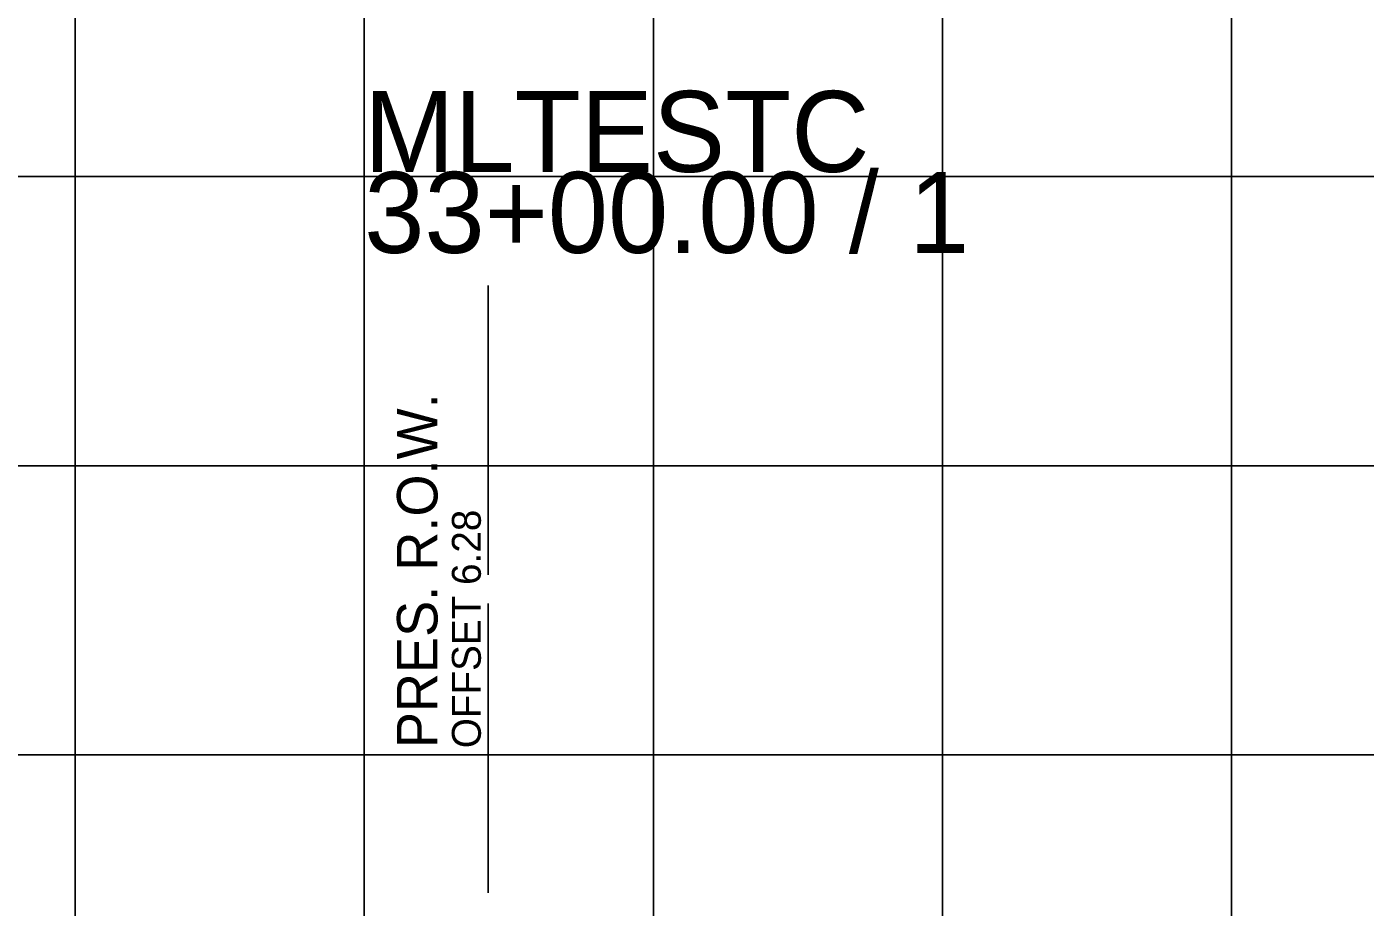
# Model space of a CAD drawing. Extents: x 1131015 to 1136271, y 133453 to 174329.
# Drawn here: x 1132318.78 to 1132365.08, y 165693.39 to 165723.84 of the extents above; entities that cross this region are included whole.
import ezdxf

# ---------------------------------------------------------------- set-up
doc = ezdxf.new("R2010")
doc.units = 0
for name, color, linetype in [('DESIGN - SHEET - Light Grid', 7, 'Continuous'), ('DESIGN - SHEET - Linework', 7, 'Continuous'), ('SURVEY - PROPERTY - ROW Lines', 7, 'Continuous'), ('SURVEY - PROPERTY - ROW Lines Text', 7, 'Continuous')]:
    doc.layers.add(name, color=color, linetype=linetype)

msp = doc.modelspace()

# ---------------------------------------------------------------- linework, layer by layer
at = {"layer": 'DESIGN - SHEET - Light Grid'}
msp.add_line((1132340.456, 165667.655), (1132340.456, 165718.816), dxfattribs=at)
at = {"layer": 'DESIGN - SHEET - Linework'}
for p, q in [((1132320.456, 165618.655), (1132320.456, 165828.655)), ((1132330.456, 165618.655), (1132330.456, 165828.655)), ((1132340.456, 165618.655), (1132340.456, 165828.655)), ((1132350.456, 165618.655), (1132350.456, 165828.655)), ((1132360.456, 165618.655), (1132360.456, 165828.655)), ((1132190.456, 165718.655), (1132490.456, 165718.655)), ((1132190.456, 165708.655), (1132490.456, 165708.655)), ((1132190.456, 165698.655), (1132490.456, 165698.655))]:
    msp.add_line(p, q, dxfattribs=at)
at = {"layer": 'SURVEY - PROPERTY - ROW Lines'}
for p, q in [((1132334.738, 165704.886), (1132334.738, 165714.886)), ((1132334.738, 165693.886), (1132334.738, 165703.886))]:
    msp.add_line(p, q, dxfattribs=at)

# ---------------------------------------------------------------- texts
at = {"layer": 'DESIGN - SHEET - Light Grid'}
for s, p in [('MLTESTC', (1132330.456, 165718.816)), ('33+00.00 / 1', (1132330.456, 165716.016))]:
    msp.add_text(s, height=2.8, dxfattribs=at).set_placement(p)
at = {"layer": 'SURVEY - PROPERTY - ROW Lines Text'}
for s, height, p in [('PRES. R.O.W.', 1.4, (1132332.988, 165698.886)), ('OFFSET 6.28', 1, (1132334.488, 165698.886))]:
    msp.add_text(s, height=height, rotation=90, dxfattribs=at).set_placement(p)

doc.saveas('drawing.dxf')
